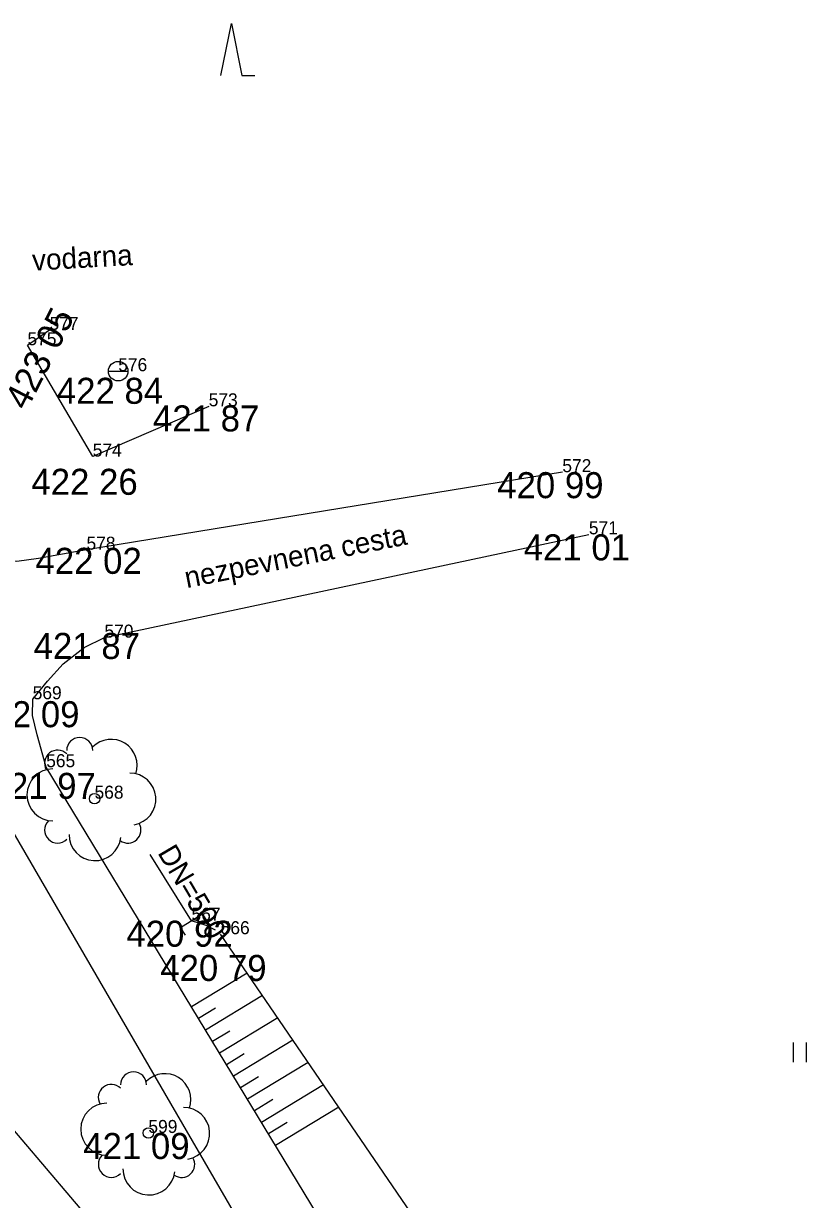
# Model space of a CAD drawing. Extents: x -559180 to -551373, y -1076947 to -1072071.
# Drawn here: x -555085.21 to -555055.1, y -1072695.91 to -1072650.71 of the extents above; entities that cross this region are included whole.
import ezdxf

# ---------------------------------------------------------------- set-up
doc = ezdxf.new("R2010")
doc.units = 0
for name, color, linetype in [('12_PLOTY', 7, 'Continuous'), ('17_KOMUNIKACE', 7, 'Continuous'), ('1_VODA_ZN', 7, 'Continuous'), ('26_SRAFY', 7, 'Continuous'), ('27_HRANA_PATA', 7, 'Continuous'), ('34_ZELEN', 7, 'Continuous'), ('3_BODY', 7, 'Continuous'), ('40_KANAL_ZN', 7, 'Continuous'), ('45_ZN_KULTURY', 7, 'Continuous'), ('49_POPIS_KANAL', 7, 'Continuous'), ('52_POPIS_UCELOVY', 7, 'Continuous'), ('6_VYSKY', 7, 'Continuous'), ('NNnadzemní', 7, 'Continuous')]:
    doc.layers.add(name, color=color, linetype=linetype)

# ---------------------------------------------------------------- blocks, each defined once
blk = doc.blocks.new('JS500')
at = {"layer": '49_POPIS_KANAL'}
blk.add_text('DN=500', height=0.8, rotation=0, dxfattribs=at).set_placement((0.703, -0.049))
blk = doc.blocks.new('STLS')
at = {"layer": '34_ZELEN'}
blk.add_circle((0, 0), 0.2, dxfattribs=at)
for centre, radius, start, end in [((-0.571, 1.853), 0.5, 0, 180), ((0.636, 1.281), 1, 341.2293, 135), ((-1.425, 1.366), 0.5, 45, 210.4326), ((-1.599, 0.146), 1, 90, 270), ((1.356, -0.015), 1, 279.53, 90), ((-1.424, -1.207), 0.5, 135, 315), ((1.283, -1.208), 0.5, 234.3777, 31.0479), ((0.019, -1.381), 1, 180, 353.8403)]:
    blk.add_arc(centre, radius, start, end, dxfattribs=at)
blk = doc.blocks.new('VYUST')
at = {"layer": '40_KANAL_ZN'}
for p, q in [((-0.35, 0.5), (0, 0.5)), ((0, 0.5), (0, -0.5)), ((0, 0), (3, 0.001)), ((-0.35, -0.5), (0, -0.5))]:
    blk.add_line(p, q, dxfattribs=at)
blk = doc.blocks.new('LOUKA')
at = {"layer": '45_ZN_KULTURY'}
for p, q in [((0, 0), (0, 0.75)), ((0.5, 0), (0.5, 0.75))]:
    blk.add_line(p, q, dxfattribs=at)
blk = doc.blocks.new('LES')
at = {"layer": '45_ZN_KULTURY'}
for p, q in [((-0.8, 0), (-0.4, 2)), ((-0.4, 2), (0, 0)), ((0, 0), (0.5, 0))]:
    blk.add_line(p, q, dxfattribs=at)
blk = doc.blocks.new('ST')
at = {"layer": '1_VODA_ZN'}
blk.add_line((-0.375, 0), (0.375, 0), dxfattribs=at)
blk.add_circle((0, 0), 0.375, dxfattribs=at)
blk = doc.blocks.new('POINT_DISPLAY')
blk.add_line((0, 0), (0, 0))

msp = doc.modelspace()

# ---------------------------------------------------------------- linework, layer by layer
at = {"layer": '12_PLOTY'}
for p, q in [((-555085.06, -1072663.07), (-555084.21, -1072662.48)), ((-555082.55, -1072667.35), (-555085.06, -1072663.07)), ((-555078.09, -1072665.42), (-555082.55, -1072667.35))]:
    msp.add_line(p, q, dxfattribs=at)
at = {"layer": '17_KOMUNIKACE'}
for p, q in [((-555064.49, -1072667.95), (-555082.79, -1072670.93)), ((-555082.1, -1072674.31), (-555063.47, -1072670.34)), ((-555074.25, -1072701.32), (-555088.08, -1072677.54)), ((-555072.28, -1072699.17), (-555084.34, -1072679.29))]:
    msp.add_line(p, q, dxfattribs=at)
for points in [[(-555082.79, -1072670.93), (-555084.636, -1072671.27), (-555085.475, -1072671.39), (-555086.63, -1072671.3)], [(-555084.86, -1072676.68), (-555084.291, -1072675.981), (-555083.692, -1072675.321), (-555082.882, -1072674.691), (-555082.1, -1072674.31)], [(-555084.34, -1072679.29), (-555084.681, -1072678.051), (-555084.861, -1072677.301), (-555084.86, -1072676.68)]]:
    msp.add_lwpolyline(points, dxfattribs=at)
at = {"layer": '26_SRAFY'}
for p, q in [((-555076.607, -1072687.207), (-555078.749, -1072688.506)), ((-555076.021, -1072688.065), (-555078.211, -1072689.393)), ((-555077.83, -1072688.556), (-555078.48, -1072688.95)), ((-555075.435, -1072688.923), (-555077.673, -1072690.28)), ((-555077.278, -1072689.434), (-555077.942, -1072689.837)), ((-555074.849, -1072689.78), (-555077.135, -1072691.167)), ((-555076.725, -1072690.312), (-555077.404, -1072690.724)), ((-555074.263, -1072690.638), (-555076.597, -1072692.054)), ((-555076.173, -1072691.19), (-555076.866, -1072691.611)), ((-555073.677, -1072691.496), (-555076.059, -1072692.941)), ((-555075.62, -1072692.068), (-555076.328, -1072692.498)), ((-555073.091, -1072692.354), (-555075.521, -1072693.828)), ((-555075.068, -1072692.947), (-555075.79, -1072693.384))]:
    msp.add_line(p, q, dxfattribs=at)
at = {"layer": '27_HRANA_PATA'}
for p, q in [((-555078.19, -1072685.372), (-555078.75, -1072685.19)), ((-555077.83, -1072685.552), (-555078.19, -1072685.372)), ((-555067.73, -1072700.2), (-555077.63, -1072685.71))]:
    msp.add_line(p, q, dxfattribs=at)
at = {"layer": 'NNnadzemní'}
msp.add_line((-555110.174, -1072664.397), (-555080.8, -1072698.87), dxfattribs=at)

# ---------------------------------------------------------------- block references
at = {"layer": '1_VODA_ZN'}
for name, p in [('POINT_DISPLAY', (-555084.21, -1072662.48)), ('POINT_DISPLAY', (-555085.06, -1072663.07)), ('ST', (-555081.57, -1072664.07)), ('ST', (-555081.57, -1072664.07)), ('POINT_DISPLAY', (-555081.57, -1072664.07)), ('POINT_DISPLAY', (-555078.09, -1072665.42)), ('POINT_DISPLAY', (-555082.55, -1072667.35)), ('POINT_DISPLAY', (-555064.49, -1072667.95)), ('POINT_DISPLAY', (-555063.47, -1072670.34)), ('POINT_DISPLAY', (-555082.79, -1072670.93)), ('POINT_DISPLAY', (-555082.1, -1072674.31)), ('POINT_DISPLAY', (-555084.86, -1072676.68)), ('POINT_DISPLAY', (-555084.34, -1072679.29)), ('POINT_DISPLAY', (-555082.48, -1072680.5)), ('POINT_DISPLAY', (-555078.75, -1072685.19)), ('POINT_DISPLAY', (-555077.63, -1072685.71)), ('POINT_DISPLAY', (-555080.41, -1072693.35))]:
    msp.add_blockref(name, p, dxfattribs=at)
at = {"layer": '34_ZELEN'}
for p in [(-555082.48, -1072680.5), (-555080.41, -1072693.35)]:
    msp.add_blockref('STLS', p, dxfattribs=at)
at = {"layer": '40_KANAL_ZN', "xscale": 0.9999974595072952, "yscale": 0.9999974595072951, "rotation": 122.0428559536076}
msp.add_blockref('VYUST', (-555078.75, -1072685.19), dxfattribs=at)
at = {"layer": '45_ZN_KULTURY'}
for name, p in [('LES', (-555076.819, -1072652.706)), ('LOUKA', (-555055.6, -1072690.623))]:
    msp.add_blockref(name, p, dxfattribs=at)
at = {"layer": '49_POPIS_KANAL', "xscale": 1.0000024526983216, "yscale": 1.0000024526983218, "rotation": -59.53440097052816}
msp.add_blockref('JS500', (-555080.389, -1072681.945), dxfattribs=at)

# ---------------------------------------------------------------- texts
at = {"layer": '3_BODY'}
for s, p in [('577', (-555084.21, -1072662.48)), ('575', (-555085.06, -1072663.07)), ('576', (-555081.57, -1072664.07)), ('573', (-555078.09, -1072665.42)), ('574', (-555082.55, -1072667.35)), ('572', (-555064.49, -1072667.95)), ('571', (-555063.47, -1072670.34)), ('578', (-555082.79, -1072670.93)), ('570', (-555082.1, -1072674.31)), ('569', (-555084.86, -1072676.68)), ('565', (-555084.34, -1072679.29)), ('568', (-555082.48, -1072680.5)), ('567', (-555078.75, -1072685.19)), ('566', (-555077.63, -1072685.71)), ('599', (-555080.41, -1072693.35))]:
    msp.add_text(s, height=0.5, dxfattribs=at).set_placement(p)
at = {"layer": '52_POPIS_UCELOVY'}
for s, rotation, p in [('vodarna', 3.2125, (-555084.859, -1072660.206)), ('nezpevnena cesta', 11.195, (-555078.935, -1072672.41))]:
    msp.add_text(s, height=0.8, rotation=rotation, dxfattribs=at).set_placement(p)
at = {"layer": '6_VYSKY'}
msp.add_text('423 05', height=1, rotation=62.904, dxfattribs=at).set_placement((-555085.091, -1072665.617))
for s, p in [('422 84', (-555083.931, -1072665.323)), ('421 87', (-555080.233, -1072666.384)), ('422 26', (-555084.91, -1072668.821)), ('420 99', (-555066.995, -1072668.95)), ('421 01', (-555065.975, -1072671.34)), ('422 02', (-555084.753, -1072671.858)), ('421 87', (-555084.822, -1072675.129)), ('422 09', (-555087.148, -1072677.753)), ('421 97', (-555086.519, -1072680.507)), ('420 92', (-555081.255, -1072686.19)), ('420 79', (-555079.954, -1072687.507)), ('421 09', (-555082.915, -1072694.35))]:
    msp.add_text(s, height=1, dxfattribs=at).set_placement(p)

doc.saveas('drawing.dxf')
